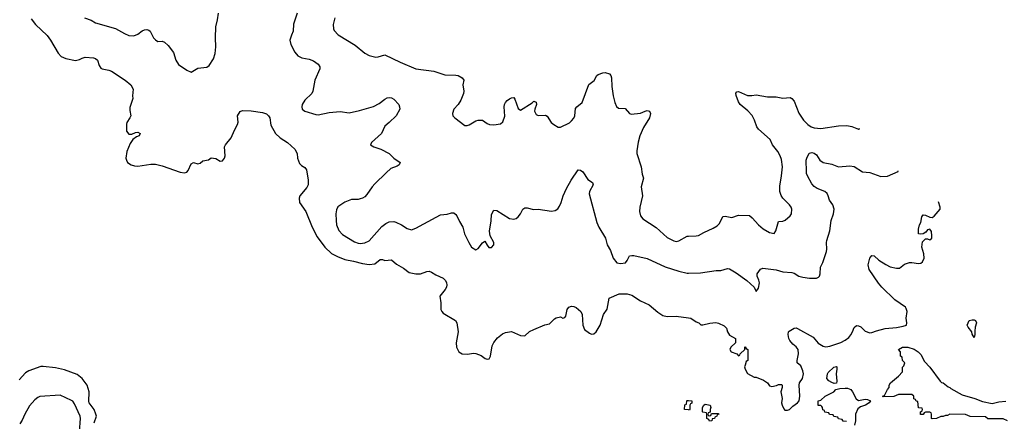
# Model space of a CAD drawing. Header units: inches. Extents: x 1771504 to 1971212, y 471788 to 643615.
# Tile 545 of 587: x 1933988 to 1942840, y 544025 to 547633. Entities that reach past the tile are written whole.
import ezdxf

# ---------------------------------------------------------------- set-up
doc = ezdxf.new("R2010")
doc.units = ezdxf.units.IN
doc.header["$MEASUREMENT"] = 0
doc.layers.add('B9534', color=7, linetype='Continuous')
doc.layers.add('B9544', color=7, linetype='Continuous')

msp = doc.modelspace()

# ---------------------------------------------------------------- linework, layer by layer
at = {"layer": 'B9534', "color": 5}
for points, elevation in [([(1934090, 547640.7), (1934130.4, 547590), (1934234.6, 547490), (1934265.3, 547450), (1934332.1, 547332.1), (1934361.2, 547301.2), (1934402.8, 547282.8), (1934490, 547267.2), (1934526.3, 547273.7), (1934550, 547288.2), (1934574.9, 547294.9), (1934650, 547290.6), (1934670, 547282.8), (1934686, 547270), (1934701.7, 547221.7), (1934718.3, 547198.3), (1934730.3, 547190.3), (1934790, 547179.5), (1934813.4, 547170), (1934937.3, 547090), (1934987.9, 547047.9), (1935006.8, 547010), (1935001, 546950), (1935004.7, 546924.7), (1934976.7, 546843.3), (1934976.7, 546816.7), (1934986, 546770), (1934979.1, 546750), (1934950.4, 546710), (1934946.8, 546693.2), (1934947.2, 546630), (1934970, 546604), (1934994.8, 546605.2), (1935030, 546620.7), (1935050, 546621), (1935072, 546610), (1935062, 546590), (1935039.1, 546580.9), (1935004.9, 546555.1), (1934980.3, 546519.7), (1934950, 546449), (1934943.2, 546390), (1934946.5, 546370), (1934957, 546350), (1934990.2, 546330.2), (1935019.8, 546319.8), (1935050, 546315.8), (1935165.6, 546334.4), (1935210, 546333.5), (1935270, 546320.2), (1935430, 546262.2), (1935470, 546257.4), (1935490, 546263.8), (1935503.1, 546276.9), (1935530, 546338), (1935550, 546351), (1935590, 546339.1), (1935610, 546344.9), (1935634.8, 546365.2), (1935685.6, 546374.4), (1935710, 546390.8), (1935750, 546384.9), (1935790, 546362), (1935810, 546365.5), (1935830, 546387.3), (1935835.4, 546410), (1935827.8, 546490), (1935837.6, 546510), (1935890, 546570.3), (1935919.2, 546640.8), (1935946.2, 546690), (1935951, 546711), (1935946, 546770), (1935970, 546807.3), (1935990, 546817.6), (1936070, 546813.6), (1936170, 546799.8), (1936206.7, 546786.7), (1936225.5, 546770), (1936237.6, 546750), (1936246.3, 546686.3), (1936287.7, 546610), (1936330.7, 546570), (1936396.3, 546530), (1936461, 546470), (1936481, 546430), (1936484.7, 546390), (1936502, 546342), (1936522, 546322), (1936550, 546306), (1936565.2, 546285.2), (1936580.7, 546190), (1936580.7, 546150), (1936570, 546125.2), (1936507.3, 546050), (1936500.7, 546030), (1936502, 545990), (1936560.5, 545910), (1936616.5, 545770), (1936663.5, 545683.5), (1936730.1, 545590.1), (1936792, 545532), (1936844.1, 545504.1), (1936910, 545478.2), (1936990, 545463.2), (1937070, 545441.6), (1937130, 545433.6), (1937179.1, 545440.9), (1937230, 545478), (1937250, 545478), (1937270, 545470.4), (1937330, 545474.4), (1937375.3, 545435.3), (1937439.4, 545399.4), (1937490, 545361.6), (1937549.3, 545350.7), (1937590, 545350.7), (1937648, 545370), (1937670, 545372.4), (1937690, 545366), (1937730, 545340.5), (1937794, 545310), (1937815.5, 545290), (1937824.9, 545270), (1937827.7, 545250), (1937824.9, 545230), (1937814, 545210), (1937766, 545150), (1937774.8, 545090), (1937774.8, 545030), (1937782.8, 545010), (1937795.9, 544995.9), (1937904.7, 544930), (1937918.8, 544910), (1937930.8, 544830), (1937910.6, 544730), (1937913.4, 544690), (1937934.8, 544650), (1937964.7, 544630), (1938010, 544627.3), (1938070, 544637.3), (1938090, 544634.8), (1938135.9, 544615.9), (1938172, 544590), (1938190, 544582.8), (1938210, 544586), (1938221.2, 544610), (1938236.5, 544703.5), (1938250, 544732), (1938284.1, 544775.9), (1938329.5, 544810.5), (1938356.5, 544823.5), (1938410, 544830.7), (1938490, 544794.8), (1938530, 544791.3), (1938570, 544831), (1938610, 544851), (1938710, 544891), (1938750, 544901), (1938794.5, 544945.5), (1938810, 544954.8), (1938850, 544964.7), (1938870, 544951.3), (1938890, 544958), (1938899, 544970), (1938909.2, 545030), (1938925.2, 545050), (1938950, 545058.4), (1938970, 545057.1), (1938990, 545048), (1939033.4, 545010), (1939043.9, 544983.9), (1939049.2, 544889.2), (1939065.7, 544850), (1939110, 544817), (1939130, 544808.7), (1939150, 544810.4), (1939171.1, 544828.9), (1939206, 544890), (1939235.1, 544984.9), (1939270, 545032), (1939288.7, 545130), (1939378, 545170), (1939450, 545170.4), (1939490, 545159.5), (1939567.7, 545107.7), (1939646, 545070), (1939724.8, 545004.8), (1939770, 544974.9), (1939810, 544967), (1939890, 544970.4), (1940000, 544953.4)], 240), ([(1934570, 547650.4), (1934630, 547628.9), (1934670, 547603.1), (1934850, 547554), (1934930, 547507.4), (1934970, 547491.8), (1935010, 547488), (1935027.8, 547492.2), (1935050, 547502), (1935088.3, 547531.7), (1935110, 547541.6), (1935130, 547543.8), (1935150, 547539.1), (1935160.7, 547530), (1935190, 547471), (1935210, 547451), (1935230, 547438), (1935270, 547438.8), (1935290, 547430.6), (1935321.7, 547401.7), (1935370, 547338), (1935390.7, 547270), (1935416, 547230), (1935490, 547178.8), (1935530, 547161), (1935590, 547196), (1935670, 547206.8), (1935690, 547220.7), (1935730, 547280.7), (1935746.2, 547330), (1935750.7, 547389.3), (1935747.9, 547470), (1935751.9, 547568.1), (1935767, 547630), (1935775.3, 547690)], 260), ([(1936481.3, 547690), (1936448.4, 547591.6), (1936446, 547530), (1936430, 547494), (1936417.6, 547450), (1936425.3, 547410), (1936461.2, 547341.2), (1936487.4, 547307.4), (1936524.7, 547290), (1936590, 547277.6), (1936630, 547263), (1936670, 547233.4), (1936684.9, 547210), (1936685.5, 547190), (1936642.4, 547090), (1936624.4, 546990), (1936612.7, 546970), (1936550.4, 546910), (1936526, 546870), (1936523, 546850), (1936527.7, 546830), (1936552, 546812), (1936650, 546779.5), (1936670, 546777), (1936770, 546797.8), (1936870, 546809.1), (1936950, 546796.5), (1937043.5, 546816.5), (1937170, 546854.3), (1937219.8, 546880.2), (1937270, 546919.5), (1937290, 546930.5), (1937310, 546934), (1937330, 546930.8), (1937350, 546918.8), (1937395.5, 546870), (1937403, 546850), (1937404.4, 546830), (1937371.5, 546770), (1937310, 546707.8), (1937270, 546675.6), (1937240.5, 546610), (1937151, 546530), (1937142, 546510), (1937170.6, 546490.6), (1937236, 546470), (1937310, 546430.6), (1937350.8, 546390), (1937407.3, 546350), (1937399.1, 546330), (1937382.3, 546317.7), (1937325.5, 546294.5), (1937282.3, 546257.7), (1937181.3, 546158.7), (1937156.5, 546130), (1937110, 546061.6), (1937090, 546042.6), (1937070.4, 546030), (1937050, 546023.8), (1937030, 546018.8), (1936970, 546016.1), (1936910, 545994.5), (1936849.3, 545950.7), (1936835.6, 545924.4), (1936828.9, 545890), (1936831.6, 545830), (1936836.9, 545790), (1936857.6, 545737.6), (1936890, 545702.6), (1936997.3, 545637.3), (1937030, 545624.5), (1937050, 545622.9), (1937090, 545629.3), (1937130, 545647.2), (1937243.7, 545776.3), (1937278.5, 545801.5), (1937310, 545817.1), (1937350, 545820.2), (1937370, 545813.4), (1937419.3, 545790), (1937470, 545757.4), (1937510, 545745.3), (1937550, 545760.3), (1937622.4, 545797.6), (1937770, 545879.6), (1937830, 545884.9), (1937870, 545897.1), (1937890, 545898.4), (1937910, 545883.8), (1937918.8, 545870), (1937940.4, 545820.4), (1937970.3, 545770.3), (1937988.2, 545710), (1938025.5, 545630), (1938050.5, 545590.5), (1938090, 545565.5), (1938110, 545577.1), (1938150, 545627.3), (1938170, 545642.8), (1938190, 545606.8), (1938207, 545587), (1938230, 545584.9), (1938249.3, 545610), (1938249.4, 545630), (1938217, 545690), (1938211.5, 545731.5), (1938226.2, 545826.2), (1938230, 545882), (1938250, 545922.8), (1938278.5, 545918.5), (1938390, 545846.8), (1938430, 545841), (1938450, 545846), (1938470, 545861), (1938491.4, 545888.5), (1938512.7, 545930), (1938530, 545943), (1938550, 545943.8), (1938608.3, 545928.3), (1938650, 545930.4), (1938770, 545913.7), (1938802.3, 545917.7), (1938825.4, 545934.6), (1938841.4, 545958.6), (1938855.8, 545990), (1938873, 546050), (1938902.5, 546117.5), (1938945.1, 546190), (1939010, 546284.7), (1939030, 546282), (1939050, 546264.7), (1939096.8, 546196.8), (1939138, 546170), (1939142.8, 546150), (1939110.6, 546090), (1939107.5, 546067.5), (1939178, 545810), (1939193.4, 545770), (1939253, 545670), (1939270.8, 545610), (1939298.8, 545558.9), (1939323.8, 545490), (1939356, 545450), (1939390, 545442.6), (1939433.2, 545450), (1939449.2, 545470), (1939469.3, 545510), (1939490, 545515.8), (1939510, 545515.3), (1939630, 545488.1), (1939790, 545412.9), (1939914.2, 545374.2), (1939990, 545356.8), (1940000, 545356.9)], 260), ([(1936822.4, 547650), (1936806.7, 547590), (1936808.4, 547550), (1936814.2, 547534.2), (1936850, 547495.5), (1937002.9, 547402.9), (1937091.9, 547331.9), (1937130.3, 547310.3), (1937190, 547296.5), (1937210, 547298), (1937270, 547315.5), (1937408, 547250), (1937550, 547191.8), (1937711.7, 547171.7), (1937810, 547138), (1937910, 547135.8), (1937931, 547130), (1937966, 547110), (1937980.7, 547090), (1937972.8, 547047.2), (1937980.5, 546990), (1937977.3, 546970), (1937953.4, 546910), (1937928.7, 546871.3), (1937892.1, 546827.9), (1937878, 546790), (1937883, 546770), (1937899.1, 546750), (1937990, 546682), (1938010, 546680.7), (1938030, 546686.8), (1938090, 546724.7), (1938110, 546731.3), (1938150, 546731), (1938190, 546698.8), (1938210.5, 546690.5), (1938250, 546688.2), (1938310, 546698.4), (1938330, 546716.3), (1938350, 546766), (1938344.4, 546850), (1938346.6, 546870), (1938355.1, 546890), (1938370, 546908.2), (1938390, 546920.4), (1938410, 546930.4), (1938430, 546933.4), (1938439.9, 546919.9), (1938470, 546836), (1938490, 546821), (1938594.5, 546885.5), (1938610, 546900.7), (1938630, 546891.3), (1938634.4, 546870), (1938619.3, 546830), (1938617.1, 546810), (1938630, 546780.7), (1938650, 546770.7), (1938714.4, 546774.4), (1938730, 546766), (1938767.3, 546710), (1938791, 546690), (1938830, 546667.3), (1938850, 546668), (1938930, 546707.2), (1938950, 546723.1), (1938970, 546748.2), (1938979.1, 546770), (1938986.2, 546833.8), (1938996.2, 546850), (1939045.1, 546890), (1939103.7, 547050), (1939152.6, 547087.4), (1939177.2, 547130), (1939190, 547140.7), (1939230, 547154.8), (1939250, 547157.3), (1939290, 547146.8), (1939302, 547130), (1939308.2, 547110), (1939311.7, 547031.7), (1939324.6, 546950), (1939337.4, 546890), (1939352.1, 546852.1), (1939370, 546839.1), (1939430, 546836), (1939470, 546791), (1939484.1, 546784.1), (1939568.1, 546791.9), (1939610, 546812), (1939630, 546816.4), (1939650.4, 546810.4), (1939658, 546790), (1939648.6, 546750), (1939597, 546663), (1939564, 546590), (1939547.3, 546532.7), (1939535.4, 546455.4), (1939535.3, 546430), (1939574.3, 546310), (1939584.5, 546244.5), (1939596.3, 546210), (1939575.3, 546130), (1939586.5, 546050), (1939563.9, 545950), (1939559.3, 545910), (1939568, 545870), (1939590, 545842.3), (1939710, 545767.4), (1939810, 545675.6), (1939870, 545645.3), (1939890, 545640.3), (1939914.7, 545645.3), (1939990, 545688.5), (1940000, 545688.8)], 280), ([(1934656.8, 544010), (1934677.1, 544070), (1934672.3, 544090), (1934657.2, 544130), (1934613.6, 544190), (1934610, 544201.6), (1934612.3, 544290), (1934595, 544350), (1934550, 544408.7), (1934505, 544445), (1934390, 544488.1), (1934310, 544505.1), (1934198, 544518), (1934176.4, 544516.4), (1934070, 544477.1), (1934039.2, 544460.8), (1933982.3, 544397.7)], 240), ([(1934524, 543930), (1934535.7, 544050), (1934532.8, 544070), (1934481, 544181), (1934464.4, 544204.4), (1934452.5, 544212.5), (1934350, 544260.4), (1934170, 544248.8), (1934150, 544239.3), (1934122.7, 544217.3), (1934075, 544165), (1934032.9, 544090), (1934010, 544036.3), (1933990, 544003)], 260), ([(1940000, 544126.9), (1939966, 544130), (1939968.4, 544171.6), (1939982, 544178), (1939986, 544210), (1939990, 544212), (1940000, 544211.5)], 220)]:
    msp.add_lwpolyline(points, dxfattribs=dict(at, elevation=elevation))
at = {"layer": 'B9544', "color": 5}
for points, elevation in [([(1940000, 545688.8), (1940070, 545690.3), (1940090, 545695.3), (1940137.7, 545722.3), (1940221.1, 545758.9), (1940258.1, 545781.8), (1940278.7, 545801.3), (1940310, 545864), (1940330, 545867.7), (1940390, 545854.8), (1940450, 545876.3), (1940550, 545873.7), (1940574.1, 545854.1), (1940629.3, 545789.3), (1940673, 545753), (1940730, 545722), (1940770, 545713.4), (1940785.3, 545734.7), (1940810, 545821), (1940850, 545823.1), (1940870, 545831.8), (1940913.3, 545870), (1940927.6, 545890), (1940929.6, 545930), (1940923.6, 545950), (1940909.6, 545970), (1940848.2, 546028.2), (1940832.9, 546052.9), (1940822.1, 546090), (1940822.1, 546137.9), (1940838.2, 546230), (1940844.8, 546310), (1940836.2, 546376.2), (1940825.3, 546410), (1940802.7, 546450), (1940757.2, 546510), (1940735.3, 546555.3), (1940629.7, 546650), (1940616.4, 546670), (1940595.1, 546730), (1940571.7, 546771.7), (1940533.6, 546813.6), (1940465.7, 546870), (1940450, 546895.1), (1940429.6, 546950.4), (1940427, 546973), (1940434.6, 546985.4), (1940450, 546986.8), (1940530, 546952.4), (1940570, 546950.4), (1940610, 546956.4), (1940710, 546939.6), (1940790, 546939.6), (1940850, 546926.3), (1940914.1, 546934.1), (1940930, 546926), (1940950, 546902), (1940992.5, 546792.5), (1941034, 546730), (1941072.2, 546690), (1941103.8, 546670), (1941130, 546660.2), (1941190, 546654.7), (1941350, 546679.7), (1941422.9, 546682.9), (1941470, 546674.6), (1941530, 546648.4), (1941535.3, 546650), (1941537.8, 546659.3)], 280), ([(1940000, 545356.9), (1940110, 545357.3), (1940250, 545379.5), (1940290, 545378.4), (1940350, 545397.4), (1940370, 545394.9), (1940430, 545358.9), (1940525.5, 545290), (1940591, 545230), (1940610, 545192), (1940630, 545222), (1940638, 545270), (1940633.5, 545293.5), (1940617.6, 545330), (1940618.7, 545350), (1940648.5, 545391.5), (1940670, 545400.4), (1940790, 545384.4), (1940847.8, 545367.8), (1940930, 545361.1), (1940950, 545355.8), (1940994, 545330), (1941030, 545319.1), (1941090, 545311.5), (1941150, 545310.4), (1941170, 545319.1), (1941179.5, 545330), (1941185.6, 545350), (1941186, 545410), (1941209.5, 545450.5), (1941241.2, 545550), (1941245.2, 545570), (1941240.5, 545630), (1941243, 545650), (1941270, 545736), (1941283.5, 545830), (1941304.4, 545890), (1941311, 545930), (1941299.7, 545970), (1941267.3, 546010), (1941257.7, 546050), (1941247.2, 546070), (1941226, 546090), (1941156.8, 546116.8), (1941130, 546135.4), (1941110, 546159.6), (1941069.6, 546230), (1941061.3, 546250), (1941060.5, 546270), (1941057.6, 546370), (1941063.6, 546390), (1941086.5, 546433.5), (1941110, 546440.5), (1941130, 546434.4), (1941150, 546419.1), (1941182.4, 546370), (1941210, 546348.9), (1941290, 546334.9), (1941350, 546311.7), (1941450, 546319.1), (1941490, 546312.9), (1941565.3, 546265.3), (1941630, 546259), (1941730, 546224.4), (1941790, 546226.7), (1941885.6, 546270), (1941886.1, 546275.8)], 260), ([(1940000, 544953.4), (1940022, 544950), (1940070, 544918), (1940094, 544910), (1940112.7, 544892.7), (1940130, 544892), (1940192.1, 544907.9), (1940246.3, 544913.7), (1940270, 544907.7), (1940322.5, 544882.5), (1940341.4, 544861.4), (1940351, 544830), (1940370, 544798), (1940422, 544770), (1940422, 544730), (1940382, 544690), (1940372, 544670), (1940384.7, 544650), (1940434, 544630), (1940450, 544614), (1940462, 544618), (1940466, 544630), (1940506, 544670), (1940506, 544690), (1940510, 544694), (1940518, 544678), (1940534, 544670), (1940534, 544570), (1940518, 544562), (1940511.6, 544528.4), (1940504.7, 544515.3), (1940510, 544494), (1940530, 544454), (1940590, 544422), (1940610, 544422), (1940674.4, 544394.4), (1940710.7, 544370.7), (1940730, 544344.7), (1940750, 544338), (1940793.2, 544346.8), (1940810, 544356), (1940836, 544356), (1940842, 544350), (1940842, 544330), (1940831.3, 544290), (1940842, 544230), (1940838, 544190), (1940842, 544170), (1940856.9, 544136.9), (1940866.4, 544126.4), (1940890, 544124.7), (1940910, 544131.3), (1940939.3, 544160.7), (1940981.2, 544190), (1940995.6, 544210), (1941002.9, 544250), (1940995.8, 544350), (1940999.7, 544370), (1941025.4, 544410), (1941033.3, 544450), (1941030, 544477.2), (1941010, 544522.7), (1940977.2, 544550), (1940976.2, 544570), (1940989.7, 544630), (1940986.3, 544670), (1940970, 544695.1), (1940938, 544718), (1940911.8, 544750), (1940902, 544770), (1940895.5, 544804.5), (1940899.3, 544830), (1940905.3, 544834.7), (1940950, 544860.7), (1940970, 544864), (1940979.9, 544859.9), (1941120.9, 544780.9), (1941166.6, 544726.6), (1941210, 544698.5), (1941234.2, 544694.2), (1941270, 544700.5), (1941370, 544732.6), (1941410, 544752.7), (1941441.2, 544778.8), (1941458.7, 544801.3), (1941476.1, 544830), (1941490, 544867.7), (1941510, 544885.3), (1941530, 544883.1), (1941550, 544873.1), (1941590, 544835.6), (1941630, 544820.2), (1941650, 544821.8), (1941690, 544838), (1941770, 544857.4), (1941870, 544866.5), (1941930, 544878.3), (1941960.9, 544890), (1941963.6, 544910), (1941957.4, 544950), (1941965.7, 545010), (1941958, 545038), (1941950.6, 545050.6), (1941855.5, 545115.5), (1941738.9, 545230), (1941710, 545266.3), (1941624, 545390), (1941616.9, 545430), (1941630, 545491.3), (1941650, 545514), (1941670, 545510.6), (1941713, 545473), (1941773.5, 545433.5), (1941813.8, 545413.8), (1941870, 545399.3), (1941898.4, 545401.6), (1941944.1, 545435.9), (1941987.5, 545452.5), (1942010, 545453), (1942070, 545443), (1942090, 545444.9), (1942103.3, 545456.7), (1942118.4, 545490), (1942117, 545530), (1942099.5, 545590), (1942103.3, 545636.7), (1942130, 545662.8), (1942150, 545662.8), (1942170, 545656), (1942180.4, 545659.6), (1942189, 545671), (1942189.2, 545690), (1942184.5, 545730), (1942170, 545751.5), (1942150, 545745.2), (1942134.9, 545725.1), (1942110.7, 545709.3), (1942090, 545705.2), (1942069, 545710), (1942067.7, 545752.3), (1942078, 545790), (1942089.6, 545810.4), (1942099.5, 545860.5), (1942110, 545878.8), (1942130, 545876.4), (1942170, 545857.4), (1942190, 545855.3), (1942210, 545868), (1942262, 545930), (1942263.9, 545950), (1942249.5, 545996.9)], 240), ([(1942868.4, 544028.4), (1942830, 544046), (1942692.7, 544047.3), (1942670, 544066), (1942532.7, 544067.3), (1942490, 544086), (1942350, 544088), (1942330, 544078), (1942310, 544078), (1942290, 544068), (1942270, 544068), (1942231.2, 544048.9), (1942190, 544046), (1942186, 544050), (1942186, 544090), (1942182, 544102), (1942170, 544106), (1942130, 544106), (1942118, 544102), (1942110, 544086), (1942087.3, 544087.3), (1942086, 544110), (1942102, 544118), (1942106, 544130), (1942102, 544142), (1942067.3, 544147.3), (1942062, 544202), (1942047.3, 544207.3), (1942042, 544222), (1942027.3, 544227.3), (1942026, 544250), (1942010, 544266), (1941890, 544266), (1941847.3, 544247.3), (1941750, 544246), (1941746, 544250), (1941762, 544258), (1941788.4, 544311.6), (1941806, 544330), (1941806, 544350), (1941818, 544370), (1941888, 544430), (1941926, 544470), (1941926, 544510), (1941936.4, 544523.6), (1941946, 544550), (1941926, 544570), (1941922, 544602), (1941906, 544610), (1941906, 544650), (1941888, 544670), (1941926, 544690), (1941974, 544690), (1942030, 544672.7), (1942066, 544650), (1942090, 544624), (1942123.6, 544563.6), (1942170, 544510.3), (1942264.1, 544384.1), (1942274.9, 544374.9), (1942290.5, 544370), (1942335.4, 544335.4), (1942350.4, 544330), (1942359.3, 544319.3), (1942461.4, 544261.4), (1942574.8, 544230), (1942642.5, 544202.5), (1942730, 544185.5), (1942790, 544199), (1942855.1, 544204.9)], 220), ([(1941422, 544022), (1941390, 544026), (1941382, 544042), (1941350, 544046), (1941342, 544062), (1941307.3, 544067.3), (1941302, 544082), (1941267.3, 544087.3), (1941262, 544102), (1941227.3, 544107.3), (1941222, 544122), (1941207.3, 544127.3), (1941206, 544150), (1941198, 544158), (1941190, 544166), (1941167.3, 544167.3), (1941166, 544210), (1941190, 544214), (1941230, 544252), (1941306, 544290), (1941326, 544310), (1941360.2, 544319.8), (1941410, 544323), (1941430, 544322.4), (1941460.5, 544310), (1941476, 544290), (1941507, 544227), (1941530, 544210.4), (1941590, 544223), (1941610, 544222), (1941638, 544210), (1941624.7, 544190), (1941590.8, 544170), (1941546, 544154), (1941522.3, 544137.7), (1941501, 544090), (1941501, 544030), (1941493, 543990)], 220), ([(1940000, 544211.5), (1940032, 544210), (1940031.6, 544188.4), (1940018, 544182), (1940014, 544170), (1940014, 544130), (1940010, 544126), (1940000, 544126.9)], 220)]:
    msp.add_lwpolyline(points, dxfattribs=dict(at, elevation=elevation))
at = {"layer": 'B9544', "color": 5, "elevation": 220}
for points in [[(1942570, 544778), (1942550, 544808), (1942549.2, 544830), (1942515.3, 544870), (1942505.2, 544890), (1942522.7, 544930), (1942550, 544937.3), (1942570, 544935.8), (1942581.6, 544930), (1942590.2, 544910), (1942577.4, 544870), (1942573.7, 544833.7), (1942576.1, 544803.9)], [(1941310, 544364), (1941290, 544372.7), (1941262, 544390), (1941244, 544410), (1941249, 544450), (1941256.5, 544463.5), (1941308.7, 544510), (1941330, 544518), (1941334, 544514), (1941334.2, 544494.2), (1941328.3, 544451.7), (1941333, 544387), (1941330, 544368)], [(1940190, 544074), (1940202, 544078), (1940206, 544094), (1940270, 544094), (1940274, 544090), (1940258, 544082), (1940254, 544070), (1940238, 544062), (1940234, 544050), (1940214, 544046), (1940210, 544028.7), (1940190, 544026), (1940182, 544042), (1940166, 544050), (1940166, 544090), (1940162, 544102), (1940130, 544106), (1940126, 544110), (1940128, 544150), (1940138, 544170), (1940150, 544178), (1940196, 544170), (1940202, 544150), (1940194, 544130), (1940194, 544106), (1940178, 544102), (1940174, 544090), (1940178, 544078)]]:
    msp.add_lwpolyline(points, close=True, dxfattribs=at)

doc.saveas('drawing.dxf')
